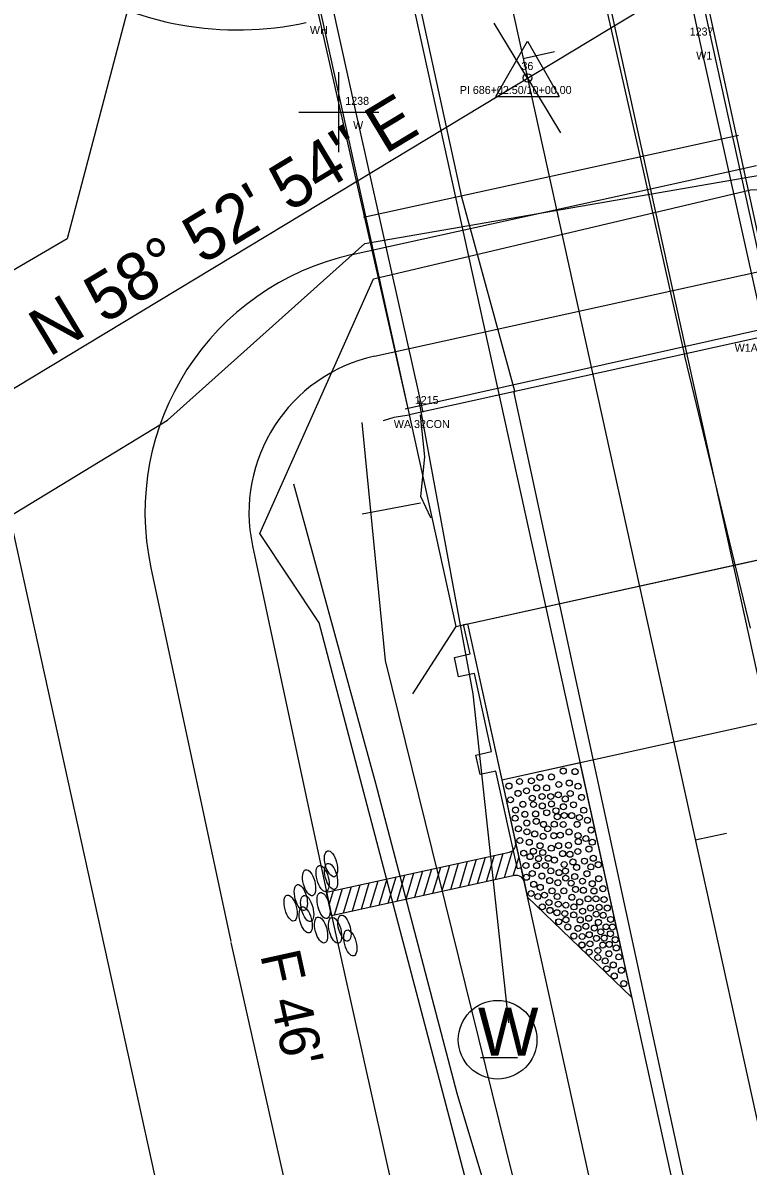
# Model space of a CAD drawing. Extents: x 2519952 to 2531965, y 848341 to 887632.
# Drawn here: x 2528381.4 to 2528472, y 851817.6 to 851960.5 of the extents above; entities that cross this region are included whole.
import ezdxf

# ---------------------------------------------------------------- set-up
doc = ezdxf.new("R2010")
doc.units = 0
for name, color, linetype in [('RD_EV_JW', 7, 'Continuous'), ('RD_EX_BldgApp', 7, 'Continuous'), ('RD_EX_BldgApp_txCode', 7, 'Continuous'), ('RD_EX_Bridge', 7, 'Continuous'), ('RD_EX_Conc', 7, 'Continuous'), ('RD_EX_DR_Pipe', 7, 'Continuous'), ('RD_EX_DV_Prop', 7, 'Continuous'), ('RD_EX_GuardRail', 7, 'Continuous'), ('RD_EX_H2O', 7, 'Continuous'), ('RD_EX_Misc', 7, 'Continuous'), ('RD_EX_Road', 7, 'Continuous'), ('RD_EX_RW', 7, 'Continuous'), ('RD_EX_UT', 7, 'Continuous'), ('RD_EX_VEG', 7, 'Continuous'), ('RD_HC_Cl', 7, 'Continuous'), ('RD_HC_Data', 7, 'Continuous'), ('RD_HC_Data_Tic', 7, 'Continuous'), ('RD_HC_txCode', 7, 'Continuous'), ('RD_PD_BCA', 7, 'Continuous'), ('RD_PD_Bridge', 7, 'Continuous'), ('RD_PD_CstnLmt', 7, 'Continuous'), ('RD_PD_DR_ErosCtrl', 7, 'Continuous'), ('RD_PD_Final_TrvlWay', 7, 'Continuous'), ('RD_PD_GR', 7, 'Continuous'), ('RD_PD_PaveShd', 7, 'Continuous'), ('RD_SMD_Locator', 7, 'Continuous')]:
    doc.layers.add(name, color=color, linetype=linetype)

# ---------------------------------------------------------------- blocks, each defined once
blk = doc.blocks.new('TBC1')
at = {"layer": 'RD_PD_GR'}
blk.add_lwpolyline([(12.5, 2.5), (15, 2.5), (15, 0.49), (25, 0.49), (25, 2.5), (27.5, 2.5), (27.5, 0.49), (31.25, 0.49), (31.25, 0), (0, 0), (0, 0.49), (12.5, 0.49)], close=True, dxfattribs=at)

msp = doc.modelspace()

# ---------------------------------------------------------------- linework, layer by layer
at = {"layer": 'RD_EV_JW'}
msp.add_lwpolyline([(2528482.48, 851303.58), (2528522.16, 851351.61), (2528540.68, 851368.77), (2528537.5, 851416.65), (2528502.47, 851570.36), (2528477.66, 851667.72), (2528458.99, 851748.83), (2528435.64, 851826.7), (2528425.47, 851865.41), (2528415.23, 851902.83)], dxfattribs=at)
at = {"layer": 'RD_EX_BldgApp'}
for points in [[(2528474.17, 851921.38), (2528466.05, 851957.9), (2528458.04, 851995.44)], [(2528431.41, 851911.85), (2528423.01, 851949.24), (2528414.94, 851985.83)]]:
    msp.add_lwpolyline(points, dxfattribs=at)
at = {"layer": 'RD_EX_Bridge'}
for points in [[(2528429.64, 851911.53), (2528475.93, 851921.77), (2528459.8, 851995.83), (2528412.88, 851985.37), (2528429.64, 851911.53)], [(2528429.63, 851911.48), (2528427.75, 851911.15), (2528426.4, 851910.74)]]:
    msp.add_lwpolyline(points, dxfattribs=at)
at = {"layer": 'RD_EX_Conc'}
msp.add_lwpolyline([(2528432.34, 851898.64), (2528431.1, 851901.3), (2528431.61, 851906.27), (2528431.06, 851911.48)], dxfattribs=at)
at = {"layer": 'RD_EX_DR_Pipe'}
msp.add_line((2528431.06, 851900.45), (2528423.77, 851899.07), dxfattribs=at)
at = {"layer": 'RD_EX_DV_Prop'}
msp.add_line((2528338.39, 852086.4), (2528402.91, 851793.42), dxfattribs=at)
at = {"layer": 'RD_EX_GuardRail'}
msp.add_lwpolyline([(2528442.11, 851835.52), (2528437.64, 851876.62), (2528430.88, 851913.24)], dxfattribs=at)
at = {"layer": 'RD_EX_H2O'}
for points in [[(2528237.55, 851600.28), (2528252.85, 851690.92), (2528282.32, 851735.69), (2528278.5, 851762.21), (2528241.31, 851789.36), (2528255.68, 851808.05), (2528287.79, 851831.62), (2528333.9, 851870.98), (2528399.45, 851910.83), (2528424.11, 851932.93), (2528480.2, 851942.6), (2528480.2, 851942.6), (2528499.97, 851944.76), (2528544.99, 851988.87)], [(2528396.48, 851969.86), (2528386.92, 851933.51), (2528319.63, 851894.2), (2528269.6, 851855.95), (2528213.68, 851806.57), (2528215.36, 851776.35), (2528144.74, 851745.7)], [(2528447.47, 851775.06), (2528418.41, 851885.49), (2528411, 851896.66), (2528425.2, 851928.48), (2528472.3, 851939.64), (2528482.56, 851939.93)]]:
    msp.add_lwpolyline(points, dxfattribs=at)
at = {"layer": 'RD_EX_Misc'}
for p, q in [((2528420.86, 851944.31), (2528420.86, 851954.31)), ((2528415.86, 851949.31), (2528425.86, 851949.31)), ((2528470.82, 851946.4), (2528423.94, 851936.15)), ((2528429.16, 851912.24), (2528476.08, 851922.72))]:
    msp.add_line(p, q, dxfattribs=at)
at = {"layer": 'RD_EX_Road'}
for p, q in [((2528458.52, 851943.88), (2528453.04, 851968.08)), ((2528436.25, 851938.7), (2528430.91, 851963.15)), ((2528464.05, 851919.13), (2528458.52, 851943.88)), ((2528442.87, 851914.48), (2528436.25, 851938.7)), ((2528464.11, 851918.82), (2528464.05, 851919.13)), ((2528472.31, 851884.85), (2528464.11, 851918.82)), ((2528442.78, 851914.24), (2528442.87, 851914.48)), ((2528450.2, 851879.84), (2528442.78, 851914.24)), ((2528471.73, 851780.24), (2528450.2, 851879.84))]:
    msp.add_line(p, q, dxfattribs=at)
at = {"layer": 'RD_EX_RW'}
msp.add_line((2528338.39, 852086.4), (2528402.91, 851793.42), dxfattribs=at)
at = {"layer": 'RD_EX_UT'}
msp.add_line((2528438.57, 851831.2), (2528443.2, 851831.2), dxfattribs=at)
msp.add_circle((2528440.7, 851833.41), 4.91, dxfattribs=at)
at = {"layer": 'RD_EX_VEG'}
msp.add_lwpolyline([(2528454.96, 851252.16), (2528546.98, 851332.91), (2528499.31, 851586.75), (2528426.68, 851880.82), (2528423.79, 851910.56)], dxfattribs=at)
at = {"layer": 'RD_HC_Cl'}
for p, q in [((2528295.9, 852628.14), (2528852.49, 850100.49)), ((2528326.78, 851882.57), (2528491.91, 851982.26))]:
    msp.add_line(p, q, dxfattribs=at)
at = {"layer": 'RD_HC_Data'}
for p, q in [((2528440.46, 851951.3), (2528444.44, 851958.18)), ((2528444.44, 851958.18), (2528448.4, 851951.3)), ((2528440.46, 851951.3), (2528448.4, 851951.3))]:
    msp.add_line(p, q, dxfattribs=at)
msp.add_circle((2528444.43, 851953.6), 0.529, dxfattribs=at)
at = {"layer": 'RD_HC_Data_Tic'}
for p, q in [((2528444.43, 851953.59), (2528440.29, 851960.44)), ((2528443.9, 851956.04), (2528447.8, 851956.9)), ((2528444.43, 851953.59), (2528448.56, 851946.74)), ((2528465.4, 851858.38), (2528469.31, 851859.24))]:
    msp.add_line(p, q, dxfattribs=at)
at = {"layer": 'RD_PD_BCA'}
msp.add_arc((2528408.19, 851999.6), 40, 192.0677, 282.4185, dxfattribs=at)
at = {"layer": 'RD_PD_Bridge'}
for p, q in [((2528435.46, 851885.06), (2528481.36, 851895.17)), ((2528435.46, 851885.06), (2528430.08, 851876.64)), ((2528436.93, 851885.39), (2528441.23, 851865.85)), ((2528484.2, 851875.32), (2528441.23, 851865.85))]:
    msp.add_line(p, q, dxfattribs=at)
for points in [[(2528481.36, 851895.17), (2528453.41, 852022.13)], [(2528407.51, 852012.02), (2528435.46, 851885.06)], [(2528435.46, 851885.06), (2528481.36, 851895.17)]]:
    msp.add_lwpolyline(points, dxfattribs=at)
at = {"layer": 'RD_PD_CstnLmt'}
for p, q in [((2528410.07, 851895.12), (2528420.06, 851848.39)), ((2528420.06, 851848.39), (2528441.91, 851750.81))]:
    msp.add_line(p, q, dxfattribs=at)
msp.add_lwpolyline([(2528425.33, 851918.83), (2528475.87, 851929.96)], dxfattribs=at)
msp.add_arc((2528429.63, 851899.3), 20, 102.4185, 192.0677, dxfattribs=at)
at = {"layer": 'RD_PD_DR_ErosCtrl'}
for p, q in [((2528397.36, 851892.4), (2528407.35, 851845.67)), ((2528407.37, 851845.55), (2528429.22, 851747.97))]:
    msp.add_line(p, q, dxfattribs=at)
msp.add_lwpolyline([(2528422.53, 851931.53), (2528473.07, 851942.66)], dxfattribs=at)
msp.add_arc((2528429.63, 851899.3), 33, 102.4185, 192.0677, dxfattribs=at)
at = {"layer": 'RD_PD_Final_TrvlWay'}
for p, q in [((2528396.48, 852227.18), (2528670.67, 850982.01)), ((2528373.04, 852222.02), (2528647.23, 850976.85))]:
    msp.add_line(p, q, dxfattribs=at)
at = {"layer": 'RD_PD_GR'}
msp.add_line((2528551.17, 851366.57), (2528443.65, 851854.87), dxfattribs=at)
at = {"layer": 'RD_PD_PaveShd'}
for p, q in [((2528450.99, 851868), (2528441.23, 851865.85)), ((2528450.99, 851868), (2528457.45, 851838.71)), ((2528441.23, 851865.85), (2528443.16, 851857.06)), ((2528419.32, 851851.83), (2528442.19, 851856.85)), ((2528438.02, 851855.94), (2528437.04, 851852.65)), ((2528439.14, 851856.18), (2528438.15, 851852.89)), ((2528439.14, 851856.18), (2528438.15, 851852.89)), ((2528440.26, 851856.43), (2528439.27, 851853.14)), ((2528440.26, 851856.43), (2528439.27, 851853.14)), ((2528441.37, 851856.67), (2528440.39, 851853.38)), ((2528441.37, 851856.67), (2528440.39, 851853.38)), ((2528442.51, 851856.98), (2528441.51, 851853.63)), ((2528443.34, 851856.27), (2528442.62, 851853.87)), ((2528443.16, 851857.06), (2528443.81, 851854.14)), ((2528431.32, 851854.46), (2528430.33, 851851.18)), ((2528431.32, 851854.46), (2528430.33, 851851.18)), ((2528432.44, 851854.71), (2528431.45, 851851.42)), ((2528432.44, 851854.71), (2528431.45, 851851.42)), ((2528433.55, 851854.95), (2528432.57, 851851.67)), ((2528433.55, 851854.95), (2528432.57, 851851.67)), ((2528434.67, 851855.2), (2528433.69, 851851.91)), ((2528434.67, 851855.2), (2528433.69, 851851.91)), ((2528435.79, 851855.44), (2528434.8, 851852.16)), ((2528435.79, 851855.44), (2528434.8, 851852.16)), ((2528436.9, 851855.69), (2528435.92, 851852.4)), ((2528436.9, 851855.69), (2528435.92, 851852.4)), ((2528442.83, 851853.92), (2528419.95, 851848.89)), ((2528424.61, 851852.99), (2528423.63, 851849.7)), ((2528424.61, 851852.99), (2528423.63, 851849.7)), ((2528425.73, 851853.24), (2528424.75, 851849.95)), ((2528425.73, 851853.24), (2528424.75, 851849.95)), ((2528426.85, 851853.48), (2528425.86, 851850.19)), ((2528426.85, 851853.48), (2528425.86, 851850.19)), ((2528427.97, 851853.73), (2528426.98, 851850.44)), ((2528427.97, 851853.73), (2528427.1, 851850.84)), ((2528429.08, 851853.97), (2528428.1, 851850.68)), ((2528429.08, 851853.97), (2528428.1, 851850.68)), ((2528430.2, 851854.22), (2528429.22, 851850.93)), ((2528430.2, 851854.22), (2528429.22, 851850.93)), ((2528443.81, 851854.14), (2528444.45, 851851.21)), ((2528419.95, 851848.89), (2528419.32, 851851.83)), ((2528420.15, 851852.01), (2528419.64, 851850.33)), ((2528421.26, 851852.25), (2528420.28, 851848.97)), ((2528421.26, 851852.25), (2528420.4, 851849.37)), ((2528422.38, 851852.5), (2528421.4, 851849.21)), ((2528422.38, 851852.5), (2528421.4, 851849.21)), ((2528423.5, 851852.74), (2528422.51, 851849.46)), ((2528423.5, 851852.74), (2528422.51, 851849.46)), ((2528457.45, 851838.71), (2528444.45, 851851.21))]:
    msp.add_line(p, q, dxfattribs=at)
for centre in [(2528448.91, 851866.98), (2528448.91, 851866.98), (2528450.38, 851866.92), (2528450.38, 851866.92), (2528443.44, 851865.68), (2528443.44, 851865.68), (2528444.92, 851865.76), (2528444.92, 851865.76), (2528445.99, 851866.2), (2528445.99, 851866.2), (2528447.43, 851866.25), (2528447.43, 851866.25), (2528449.66, 851865.48), (2528449.66, 851865.48), (2528442.12, 851865.11), (2528442.12, 851865.11), (2528442.12, 851865.11), (2528443.26, 851864.19), (2528443.26, 851864.19), (2528444.32, 851864.51), (2528444.32, 851864.51), (2528445.59, 851864.87), (2528445.59, 851864.87), (2528446.83, 851864.88), (2528446.83, 851864.88), (2528448.29, 851864.01), (2528448.29, 851864.01), (2528448.35, 851865.31), (2528448.35, 851865.31), (2528449.79, 851864.18), (2528449.79, 851864.18), (2528450.76, 851865.09), (2528450.76, 851865.09), (2528442.31, 851863.39), (2528442.31, 851863.39), (2528443.86, 851862.83), (2528443.86, 851862.83), (2528445.03, 851863.6), (2528445.03, 851863.6), (2528445.18, 851862.81), (2528445.18, 851862.81), (2528446.26, 851863.81), (2528446.26, 851863.81), (2528446.28, 851862.62), (2528446.28, 851862.62), (2528447.34, 851863.8), (2528447.34, 851863.8), (2528447.43, 851862.88), (2528447.43, 851862.88), (2528448.92, 851862.53), (2528448.92, 851862.53), (2528449.16, 851863.5), (2528449.16, 851863.5), (2528450.19, 851862.77), (2528450.19, 851862.77), (2528451.19, 851863.7), (2528451.19, 851863.7), (2528442.89, 851861.09), (2528442.89, 851861.09), (2528442.94, 851862.11), (2528442.94, 851862.11), (2528444.11, 851861.58), (2528444.11, 851861.58), (2528445.45, 851861.63), (2528445.45, 851861.63), (2528446.84, 851861.77), (2528446.84, 851861.77), (2528447.99, 851862.02), (2528448.16, 851861.28), (2528448.16, 851861.28), (2528449.03, 851861.43), (2528449.03, 851861.43), (2528449.96, 851861.42), (2528449.96, 851861.42), (2528450.92, 851861.18), (2528450.92, 851861.18), (2528451.46, 851862.09), (2528451.46, 851862.09), (2528443.3, 851859.77), (2528443.3, 851859.77), (2528444.35, 851860.49), (2528444.35, 851860.49), (2528445.54, 851860.69), (2528445.54, 851860.69), (2528446.44, 851860.32), (2528446.44, 851860.32), (2528446.96, 851859.77), (2528446.96, 851859.77), (2528447.79, 851860.34), (2528447.79, 851860.34), (2528448.9, 851860.31), (2528448.9, 851860.31), (2528450.64, 851860.32), (2528450.64, 851860.32), (2528451.93, 851860.83), (2528451.93, 851860.83), (2528443.48, 851858.31), (2528443.48, 851858.31), (2528444.37, 851859.39), (2528444.37, 851859.39), (2528445.34, 851859.12), (2528445.34, 851859.12), (2528446.39, 851858.83), (2528446.39, 851858.83), (2528447.72, 851858.91), (2528447.72, 851858.91), (2528448.54, 851858.97), (2528448.54, 851858.97), (2528449.63, 851859.37), (2528449.63, 851859.37), (2528450.76, 851858.92), (2528450.76, 851858.92), (2528451.73, 851858.55), (2528451.73, 851858.55), (2528452.39, 851859.61), (2528452.39, 851859.61), (2528444.66, 851858.08), (2528444.66, 851858.08), (2528445.17, 851856.96), (2528445.17, 851856.96), (2528446, 851857.66), (2528446, 851857.66), (2528446.34, 851856.8), (2528446.34, 851856.8), (2528447.41, 851857.34), (2528447.41, 851857.34), (2528448.33, 851857.65), (2528448.33, 851857.65), (2528449.57, 851857.71), (2528449.57, 851857.71), (2528450.72, 851856.93), (2528450.72, 851856.93), (2528450.78, 851858.17), (2528450.78, 851858.17), (2528452.12, 851857.24), (2528452.12, 851857.24), (2528452.54, 851858.09), (2528443.96, 851856.72), (2528443.96, 851856.72), (2528444.76, 851856.29), (2528444.76, 851856.29), (2528445.82, 851856.04), (2528445.82, 851856.04), (2528447.04, 851856.09), (2528447.04, 851856.09), (2528447.8, 851855.86), (2528447.8, 851855.86), (2528448.83, 851856.67), (2528448.83, 851856.67), (2528449.74, 851856.58), (2528449.74, 851856.58), (2528450.12, 851855.62), (2528450.12, 851855.62), (2528451.56, 851855.73), (2528451.56, 851855.73), (2528452.66, 851856.09), (2528452.66, 851856.09), (2528444.24, 851855.18), (2528444.24, 851855.18), (2528445.04, 851854.18), (2528445.04, 851854.18), (2528445.58, 851855.17), (2528445.58, 851855.17), (2528446.66, 851855.18), (2528446.66, 851855.18), (2528447.35, 851854.51), (2528447.35, 851854.51), (2528448.38, 851854.29), (2528448.38, 851854.29), (2528449.02, 851855.31), (2528449.02, 851855.31), (2528449.18, 851854.48), (2528449.18, 851854.48), (2528450.58, 851854.95), (2528450.58, 851854.95), (2528451.87, 851854.15), (2528451.87, 851854.15), (2528452.36, 851855.01), (2528452.36, 851855.01), (2528453.29, 851855.28), (2528453.29, 851855.28), (2528444.31, 851853.71), (2528444.31, 851853.71), (2528445.22, 851852.84), (2528445.22, 851852.84), (2528446.23, 851853.86), (2528446.23, 851853.86), (2528447.21, 851853.29), (2528447.21, 851853.29), (2528448.23, 851853.03), (2528448.23, 851853.03), (2528449.21, 851853.6), (2528449.21, 851853.6), (2528449.89, 851852.98), (2528449.89, 851852.98), (2528450.34, 851853.8), (2528450.34, 851853.8), (2528451.31, 851853.23), (2528451.31, 851853.23), (2528452.54, 851852.91), (2528452.54, 851852.91), (2528453.34, 851853.53), (2528453.34, 851853.53), (2528444.89, 851851.68), (2528444.89, 851851.68), (2528444.89, 851851.68), (2528445.73, 851851.3), (2528445.73, 851851.3), (2528446.03, 851852.45), (2528446.03, 851852.45), (2528446.56, 851851.47), (2528446.56, 851851.47), (2528447.51, 851852.01), (2528447.51, 851852.01), (2528448.15, 851851.3), (2528448.15, 851851.3), (2528448.98, 851852.01), (2528448.98, 851852.01), (2528449.98, 851851.21), (2528449.98, 851851.21), (2528450.44, 851852.2), (2528450.44, 851852.2), (2528451.42, 851852.08), (2528451.42, 851852.08), (2528452.74, 851852), (2528452.74, 851852), (2528453.86, 851852.28), (2528453.86, 851852.28), (2528446.29, 851850.02), (2528446.29, 851850.02), (2528447.12, 851850.56), (2528447.12, 851850.56), (2528448.28, 851850.35), (2528448.28, 851850.35), (2528449.23, 851850.23), (2528449.23, 851850.23), (2528450.24, 851850.01), (2528450.24, 851850.01), (2528450.96, 851850.63), (2528450.96, 851850.63), (2528452.01, 851851.01), (2528452.01, 851851.01), (2528452.31, 851849.87), (2528452.31, 851849.87), (2528452.99, 851851.02), (2528452.99, 851851.02), (2528453.39, 851849.96), (2528453.39, 851849.96), (2528454.01, 851850.93), (2528454.01, 851850.93), (2528454.41, 851849.86), (2528454.41, 851849.86), (2528447.24, 851849.57), (2528447.24, 851849.57), (2528448.12, 851849.28), (2528448.12, 851849.28), (2528449.1, 851849.18), (2528449.1, 851849.18), (2528449.24, 851848.39), (2528449.24, 851848.39), (2528450.21, 851849.01), (2528450.21, 851849.01), (2528451.04, 851848.38), (2528451.04, 851848.38), (2528451.33, 851849.47), (2528451.33, 851849.47), (2528452.09, 851848.58), (2528452.09, 851848.58), (2528453.02, 851849.1), (2528453.02, 851849.1), (2528453.9, 851848.96), (2528453.9, 851848.96), (2528454.82, 851848.44), (2528454.82, 851848.44), (2528448.34, 851848.15), (2528448.35, 851848.15), (2528449.47, 851847.5), (2528449.47, 851847.5), (2528450.74, 851847.32), (2528450.74, 851847.32), (2528451.73, 851847.59), (2528451.73, 851847.59), (2528452.8, 851847.36), (2528452.8, 851847.36), (2528453.3, 851848.07), (2528453.3, 851848.07), (2528453.6, 851846.89), (2528453.6, 851846.89), (2528454.26, 851847.52), (2528454.26, 851847.52), (2528455.06, 851847.49), (2528455.06, 851847.49), (2528450.23, 851846.37), (2528450.23, 851846.37), (2528451.27, 851846.31), (2528451.27, 851846.31), (2528452.16, 851846.53), (2528452.16, 851846.53), (2528452.24, 851845.39), (2528452.24, 851845.39), (2528453.06, 851846.07), (2528453.06, 851846.07), (2528454.02, 851846.11), (2528454.02, 851846.11), (2528454.8, 851846.65), (2528454.8, 851846.65), (2528455.4, 851845.91), (2528455.4, 851845.91), (2528451.23, 851845.26), (2528451.26, 851845.24), (2528452.14, 851844.36), (2528452.14, 851844.36), (2528453.23, 851844.56), (2528453.23, 851844.56), (2528453.85, 851845.24), (2528453.85, 851845.24), (2528454.61, 851844.16), (2528454.61, 851844.16), (2528454.66, 851845.32), (2528454.66, 851845.32), (2528455.54, 851844.88), (2528455.54, 851844.88), (2528453.23, 851843.69), (2528454.15, 851843.26), (2528454.15, 851843.26), (2528455.16, 851842.75), (2528455.16, 851842.75), (2528455.85, 851843.76), (2528455.85, 851843.76), (2528454.34, 851842.27), (2528454.34, 851842.27), (2528455.28, 851841.38), (2528455.28, 851841.38), (2528456.17, 851842.09), (2528456.17, 851842.09), (2528456.47, 851840.42)]:
    msp.add_circle(centre, 0.375, dxfattribs=at)
for centre, start, end in [((2528441.97, 851857.83), 282.3889, 12.4185), ((2528443.05, 851852.94), 12.4185, 102.3889)]:
    msp.add_arc(centre, 1, start, end, dxfattribs=at)
for centre in [(2528419.88, 851855.4), (2528419.88, 851855.4), (2528417.14, 851853.03), (2528417.14, 851853.03), (2528418.83, 851853.56), (2528418.83, 851853.56), (2528419.89, 851853.82), (2528419.89, 851853.82), (2528416.11, 851851.17), (2528416.11, 851851.17), (2528414.83, 851849.87), (2528414.83, 851849.87), (2528416.9, 851849.81), (2528416.9, 851849.81), (2528418.95, 851850.18), (2528418.95, 851850.18), (2528416.72, 851848.38), (2528416.72, 851848.38), (2528418.64, 851847.12), (2528418.64, 851847.12), (2528420.39, 851847.08), (2528420.39, 851847.08), (2528421.56, 851847.35), (2528422.29, 851845.5)]:
    msp.add_ellipse(centre, major_axis=(0.43, -1.62), ratio=0.429445, dxfattribs=at)
at = {"layer": 'RD_SMD_Locator'}
for centre in [(2528466.05, 851957.9), (2528444.43, 851953.6), (2528423.01, 851949.24), (2528470.82, 851946.4), (2528458.52, 851943.88), (2528436.25, 851938.7), (2528423.94, 851936.15), (2528386.92, 851933.51), (2528424.11, 851932.93), (2528425.2, 851928.48), (2528464.05, 851919.13), (2528464.11, 851918.82), (2528442.87, 851914.48), (2528430.88, 851913.24), (2528442.78, 851914.24), (2528429.16, 851912.24), (2528429.63, 851911.48), (2528429.64, 851911.53), (2528429.64, 851911.53), (2528431.06, 851911.48), (2528431.41, 851911.85), (2528399.45, 851910.83), (2528423.79, 851910.56), (2528426.4, 851910.74), (2528427.75, 851911.15), (2528431.61, 851906.27), (2528415.23, 851902.83), (2528431.06, 851900.45), (2528431.1, 851901.3), (2528423.77, 851899.07), (2528432.34, 851898.64), (2528411, 851896.66), (2528418.41, 851885.49), (2528426.68, 851880.82), (2528450.2, 851879.84), (2528437.64, 851876.62), (2528425.47, 851865.41), (2528430.07, 851847.29), (2528442.11, 851835.52), (2528435.64, 851826.7)]:
    msp.add_circle(centre, 0.001, dxfattribs=at)

# ---------------------------------------------------------------- block references
at = {"layer": 'RD_PD_Bridge', "rotation": 102.41848259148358}
msp.add_blockref('TBC1', (2528443.65, 851854.87), dxfattribs=at)

# ---------------------------------------------------------------- texts
at = {"layer": 'RD_EX_BldgApp_txCode'}
for s, p in [('WH', (2528417.24, 851959.1)), ('1237', (2528464.71, 851958.9)), ('W1', (2528465.52, 851955.9)), ('1238', (2528421.66, 851950.24)), ('W', (2528422.64, 851947.24)), ('W1A 32CON', (2528470.33, 851919.38)), ('1215', (2528430.35, 851912.85)), ('WA 32CON', (2528427.73, 851909.85))]:
    msp.add_text(s, height=1, dxfattribs=at).set_placement(p)
at = {"layer": 'RD_EX_UT'}
msp.add_text('W', height=6, dxfattribs=at).set_placement((2528438.24, 851831.41))
at = {"layer": 'RD_HC_Data'}
msp.add_text('N 58%%d 52\' 54" E', height=6, rotation=31.1184, dxfattribs=at).set_placement((2528384.61, 851918.65))
at = {"layer": 'RD_HC_txCode'}
for s, p in [('36', (2528443.68, 851954.6)), ('PI 686+02.50/10+00.00', (2528435.97, 851951.6))]:
    msp.add_text(s, height=1, dxfattribs=at).set_placement(p)
at = {"layer": 'RD_PD_CstnLmt'}
msp.add_text("F 46'", height=5, rotation=282.4185, dxfattribs=at).set_placement((2528411.01, 851844.02))

doc.saveas('drawing.dxf')
